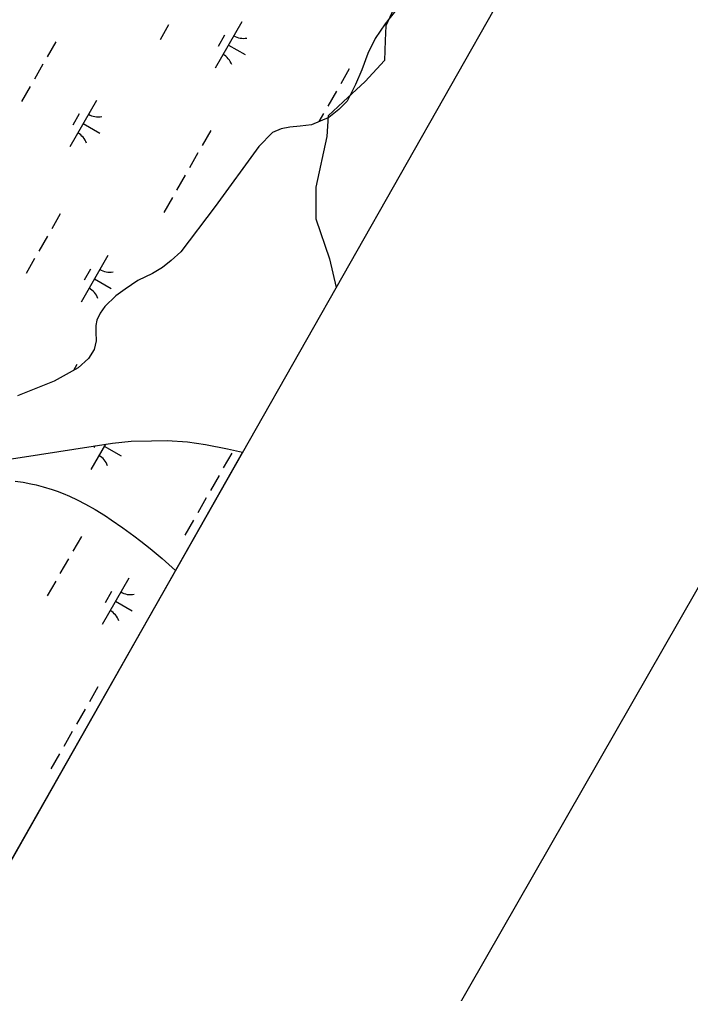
# Model space of a CAD drawing. Extents: x 3930721 to 3950824, y 220441 to 242861.
# Drawn here: x 3947195 to 3947819, y 232062 to 232970 of the extents above; entities that cross this region are included whole.
import ezdxf

# ---------------------------------------------------------------- set-up
doc = ezdxf.new("R2010")
doc.units = 0
for name, color, linetype in [('V-ANNO-SYMB', 7, 'Continuous'), ('V-GRID-FRAM', 7, 'Continuous'), ('V-RIVR-EDGE', 7, 'Continuous'), ('V-SITE-VEGE', 7, 'Continuous'), ('V-TOPO-SHOR', 7, 'Continuous'), ('V-WETL-SWMP', 7, 'Continuous')]:
    doc.layers.add(name, color=color, linetype=linetype)

msp = doc.modelspace()

# ---------------------------------------------------------------- linework, layer by layer
at = {"layer": 'V-ANNO-SYMB'}
msp.add_lwpolyline([(3939673.06, 241259.63), (3931452.24, 226905.44), (3941395.31, 221210.92), (3949616.13, 235565.11), (3939673.06, 241259.63)], dxfattribs=at)
at = {"layer": 'V-GRID-FRAM'}
msp.add_lwpolyline([(3948829.04, 235080.94), (3941569.42, 222286.79), (3934009.8, 226348.12), (3941449.59, 239338.56), (3948829.04, 235080.94)], dxfattribs=at)
at = {"layer": 'V-RIVR-EDGE'}
msp.add_lwpolyline([(3947553.74, 232989.15), (3947546.69, 232987.23), (3947535.8, 232963.52), (3947535.16, 232950.07), (3947534.52, 232931.49), (3947516.58, 232911.95), (3947496.08, 232892.73), (3947481.99, 232879.92), (3947480.71, 232860.7), (3947470.46, 232813.3), (3947470.46, 232783.83), (3947483.27, 232746.67), (3947489.42, 232720.03)], dxfattribs=at)
at = {"layer": 'V-SITE-VEGE'}
for p, q in [((3947190.61, 232539.58), (3947198.01, 232538.51)), ((3947198.01, 232538.51), (3947205.31, 232537.12)), ((3947205.31, 232537.12), (3947210.14, 232536.02)), ((3947210.14, 232536.02), (3947216.53, 232534.34)), ((3947216.53, 232534.34), (3947224.95, 232531.73)), ((3947224.95, 232531.73), (3947229.72, 232530.06)), ((3947229.72, 232530.06), (3947235.13, 232527.98)), ((3947235.13, 232527.98), (3947241.27, 232525.4)), ((3947241.27, 232525.4), (3947248.23, 232522.19)), ((3947248.23, 232522.19), (3947256.12, 232518.18)), ((3947256.12, 232518.18), (3947265.04, 232513.17)), ((3947265.04, 232513.17), (3947274.79, 232507.15)), ((3947274.79, 232507.15), (3947280.12, 232503.6)), ((3947280.12, 232503.6), (3947290.81, 232496.14)), ((3947290.81, 232496.14), (3947301.09, 232488.6)), ((3947301.09, 232488.6), (3947307.73, 232483.52)), ((3947307.73, 232483.52), (3947316.33, 232476.68)), ((3947316.33, 232476.68), (3947327.4, 232467.38)), ((3947327.4, 232467.38), (3947333.54, 232461.97)), ((3947333.54, 232461.97), (3947339.77, 232456.29)), ((3947339.77, 232456.29), (3947135.99, 232097.16))]:
    msp.add_line(p, q, dxfattribs=at)
at = {"layer": 'V-TOPO-SHOR'}
for points in [[(3947551.53, 232986.33), (3947534.99, 232965.56), (3947525.88, 232951.86), (3947519.05, 232937.95), (3947513.25, 232922.81), (3947507.47, 232909.07), (3947499.57, 232893.61)], [(3947499.57, 232893.61), (3947491.94, 232885.66), (3947482.57, 232878.26), (3947466.39, 232871.48), (3947455.88, 232870.22), (3947446.25, 232869.3), (3947438.18, 232867.83), (3947430.26, 232864.26), (3947417.49, 232851.13), (3947376.69, 232795.35), (3947344.82, 232753.26), (3947335.79, 232744.98), (3947327.83, 232738.44), (3947318.48, 232732.97), (3947304.75, 232726.5), (3947292.93, 232718.26), (3947284.45, 232712.25), (3947274, 232702.25), (3947269.71, 232696.01), (3947266.66, 232689.57), (3947265.71, 232684.51), (3947265.81, 232678.21), (3947265.87, 232670.17), (3947264.02, 232662.14), (3947259.01, 232653.81), (3947249.27, 232645.2), (3947226.89, 232632.72), (3947192.6, 232618.83)], [(3947174.51, 232558.35), (3947199.22, 232562.22), (3947245.32, 232569.31), (3947281.08, 232574.95), (3947298.6, 232576.65), (3947317.67, 232577.09), (3947332.02, 232577.25), (3947351.07, 232576.13), (3947367.83, 232573.63), (3947388.42, 232569.51), (3947402.26, 232566.42)]]:
    msp.add_lwpolyline(points, dxfattribs=at)
at = {"layer": 'V-WETL-SWMP'}
for p, q in [((3947551.53, 232986.33), (3947534.99, 232965.56)), ((3947401.56, 232967.46), (3947376.71, 232924.07)), ((3947333.44, 232964.65), (3947325.48, 232950.77)), ((3947534.99, 232965.56), (3947525.88, 232951.86)), ((3947228.39, 232948.75), (3947220.44, 232934.87)), ((3947385.42, 232954.81), (3947379.46, 232944.4)), ((3947525.88, 232951.86), (3947519.05, 232937.95)), ((3947389.13, 232945.77), (3947404.75, 232936.82)), ((3947519.05, 232937.95), (3947513.25, 232922.81)), ((3947216.47, 232927.93), (3947208.51, 232914.04)), ((3947501.63, 232923.64), (3947493.68, 232909.75)), ((3947513.25, 232922.81), (3947507.47, 232909.07)), ((3947204.54, 232907.1), (3947196.59, 232893.21)), ((3947489.71, 232902.81), (3947481.75, 232888.93)), ((3947507.47, 232909.07), (3947499.57, 232893.6)), ((3947266.37, 232894.25), (3947241.52, 232850.86)), ((3947499.57, 232893.6), (3947491.94, 232885.66)), ((3947491.94, 232885.66), (3947482.57, 232878.26)), ((3947250.23, 232881.6), (3947244.26, 232871.19)), ((3947482.57, 232878.26), (3947466.39, 232871.48)), ((3947477.78, 232881.98), (3947473.46, 232874.44)), ((3947253.94, 232872.56), (3947269.56, 232863.61)), ((3947438.18, 232867.83), (3947430.26, 232864.26)), ((3947446.24, 232869.3), (3947438.18, 232867.83)), ((3947455.88, 232870.22), (3947446.24, 232869.3)), ((3947466.39, 232871.48), (3947455.88, 232870.22)), ((3947372.74, 232866.09), (3947364.78, 232852.2)), ((3947430.26, 232864.26), (3947417.49, 232851.13)), ((3947417.49, 232851.13), (3947376.69, 232795.35)), ((3947360.81, 232845.26), (3947352.86, 232831.38)), ((3947348.88, 232824.43), (3947340.93, 232810.55)), ((3947336.95, 232803.61), (3947329, 232789.72)), ((3947376.69, 232795.35), (3947344.82, 232753.26)), ((3947232.57, 232788.53), (3947224.62, 232774.65)), ((3947220.65, 232767.71), (3947212.69, 232753.82)), ((3947276.84, 232749.69), (3947251.99, 232706.31)), ((3947344.82, 232753.26), (3947335.79, 232744.98)), ((3947208.72, 232746.88), (3947200.77, 232733)), ((3947335.79, 232744.98), (3947327.83, 232738.44)), ((3947260.7, 232737.04), (3947254.74, 232726.63)), ((3947318.48, 232732.97), (3947304.75, 232726.5)), ((3947327.83, 232738.44), (3947318.48, 232732.97)), ((3947264.42, 232728), (3947280.04, 232719.05)), ((3947304.75, 232726.5), (3947292.93, 232718.26)), ((3947284.45, 232712.25), (3947274, 232702.25)), ((3947292.93, 232718.26), (3947284.45, 232712.25)), ((3947269.71, 232696.01), (3947266.66, 232689.57)), ((3947274, 232702.25), (3947269.71, 232696.01)), ((3947266.66, 232689.57), (3947265.71, 232684.51)), ((3947265.71, 232684.51), (3947265.81, 232678.21)), ((3947265.81, 232678.21), (3947265.87, 232670.17)), ((3947265.87, 232670.17), (3947264.02, 232662.14)), ((3947264.02, 232662.14), (3947259.01, 232653.81)), ((3947259.01, 232653.81), (3947249.27, 232645.2)), ((3947249.27, 232645.2), (3947226.89, 232632.72)), ((3947248.02, 232648.32), (3947244.8, 232642.7)), ((3947226.89, 232632.72), (3947192.6, 232618.83)), ((3947281.08, 232574.96), (3947298.6, 232576.65)), ((3947298.6, 232576.65), (3947317.67, 232577.09)), ((3947317.67, 232577.09), (3947332.02, 232577.25)), ((3947332.02, 232577.25), (3947351.07, 232576.13)), ((3947351.07, 232576.13), (3947367.83, 232573.63)), ((3947199.22, 232562.22), (3947245.32, 232569.31)), ((3947245.32, 232569.31), (3947281.08, 232574.96)), ((3947274.6, 232573.93), (3947261.14, 232550.43)), ((3947264.82, 232572.39), (3947263.89, 232570.75)), ((3947273.56, 232572.12), (3947289.18, 232563.18)), ((3947367.83, 232573.63), (3947388.42, 232569.51)), ((3947388.42, 232569.51), (3947402.26, 232566.42)), ((3947402.26, 232566.42), (3946958.73, 231784.76)), ((3947174.51, 232558.35), (3947199.22, 232562.22)), ((3947392.36, 232565.65), (3947384.41, 232551.77)), ((3947380.43, 232544.82), (3947372.48, 232530.94)), ((3947368.5, 232524), (3947360.55, 232510.11)), ((3947356.58, 232503.17), (3947348.62, 232489.29)), ((3947252.2, 232488.1), (3947244.24, 232474.22)), ((3947240.27, 232467.27), (3947232.32, 232453.39)), ((3947296.46, 232449.26), (3947271.61, 232405.87)), ((3947228.34, 232446.45), (3947220.39, 232432.56)), ((3947280.32, 232436.61), (3947274.36, 232426.19)), ((3947284.04, 232427.57), (3947299.66, 232418.62)), ((3947267.64, 232347.88), (3947259.69, 232334)), ((3947255.71, 232327.06), (3947247.76, 232313.17)), ((3947243.78, 232306.23), (3947235.83, 232292.35)), ((3947231.86, 232285.4), (3947223.91, 232271.52))]:
    msp.add_line(p, q, dxfattribs=at)
for centre, start, end in [((3947403.07, 232969.62), 239.42788, 280.97154), ((3947375.61, 232921.68), 19.42788, 60.97154), ((3947267.87, 232896.41), 239.42788, 280.97154), ((3947240.42, 232848.47), 19.42788, 60.97154), ((3947278.35, 232751.85), 239.42788, 280.97154), ((3947250.89, 232703.91), 19.42788, 60.97154), ((3947260.04, 232548.04), 19.42788, 60.97154), ((3947297.97, 232451.42), 239.42788, 280.97154), ((3947270.52, 232403.48), 19.42788, 60.97154)]:
    msp.add_arc(centre, 17.62, start, end, dxfattribs=at)

doc.saveas('drawing.dxf')
